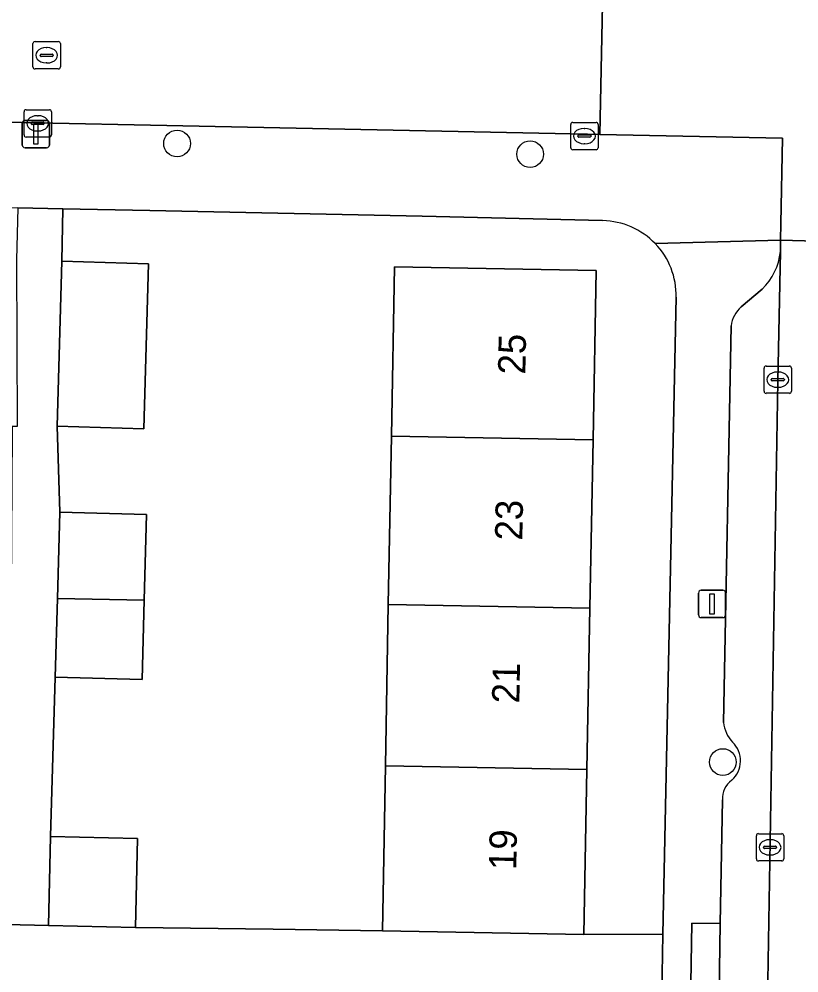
# Model space of a CAD drawing. Extents: x 160023 to 161302, y 384750 to 385707.
# Drawn here: x 160648.47 to 160677, y 385103.75 to 385138.66 of the extents above; entities that cross this region are included whole.
import ezdxf

# ---------------------------------------------------------------- set-up
doc = ezdxf.new("R2010")
doc.units = 0
for name, color, linetype in [('IMGEO_Boom', 7, 'Continuous'), ('IMGEO_Erf', 7, 'Continuous'), ('IMGEO_Kolk', 7, 'Continuous'), ('IMGEO_Lichtmast', 7, 'Continuous'), ('IMGEO_Muur', 7, 'Continuous'), ('IMGEO_Pand', 7, 'Continuous'), ('IMGEO_Pand_nummerreeks', 7, 'Continuous'), ('IMGEO_Parkeervlak_open', 7, 'Continuous'), ('IMGEO_Rijbaan_lokaal_open', 7, 'Continuous'), ('IMGEO_Rioolput', 7, 'Continuous'), ('IMGEO_Voetpad_open', 7, 'Continuous')]:
    doc.layers.add(name, color=color, linetype=linetype)

msp = doc.modelspace()

# ---------------------------------------------------------------- linework, layer by layer
at = {"layer": 'IMGEO_Boom'}
for centre in [(160654.249, 385134.108), (160667.166, 385133.719), (160674.216, 385111.466)]:
    msp.add_circle(centre, 0.489, dxfattribs=at)
at = {"layer": 'IMGEO_Erf'}
for points in [[(160669.819, 385131.285), (160663.216, 385131.451), (160653.249, 385131.655), (160650.068, 385131.719), (160650.03, 385129.797), (160653.203, 385129.709), (160653.037, 385123.668), (160649.864, 385123.756), (160649.959, 385120.613), (160653.132, 385120.525), (160653.046, 385117.397), (160652.966, 385114.484), (160649.793, 385114.572), (160649.617, 385108.739), (160652.796, 385108.668), (160652.724, 385105.411), (160657.76, 385105.344), (160661.759, 385105.29), (160661.869, 385111.324), (160661.977, 385117.234), (160662.09, 385123.398)], [(160662.09, 385123.398), (160662.203, 385129.597), (160669.58, 385129.463), (160669.467, 385123.263), (160669.354, 385117.099), (160669.246, 385111.189), (160669.136, 385105.156), (160672.024, 385105.162), (160672.51, 385128.485)]]:
    msp.add_lwpolyline(points, dxfattribs=at)
for centre, radius, start, end in [((160669.768, 385128.545), 2.74, 43.8324, 88.9401), ((160669.761, 385128.539), 2.75, 358.867, 43.8146)]:
    msp.add_arc(centre, radius, start, end, dxfattribs=at)
at = {"layer": 'IMGEO_Kolk'}
for p, q in [((160648.649, 385134.42), (160648.649, 385135.272)), ((160648.724, 385135.346), (160649.576, 385135.346)), ((160649.65, 385135.272), (160649.65, 385134.42)), ((160648.908, 385134.84), (160648.908, 385134.852)), ((160649.346, 385134.803), (160648.948, 385134.803)), ((160648.951, 385134.889), (160649.349, 385134.889)), ((160649.137, 385135.126), (160649.162, 385135.126)), ((160649.392, 385134.852), (160649.392, 385134.84)), ((160668.651, 385133.955), (160668.651, 385134.807)), ((160668.726, 385134.881), (160669.578, 385134.881)), ((160669.652, 385134.807), (160669.652, 385133.955)), ((160649.16, 385134.566), (160649.135, 385134.566)), ((160669.139, 385134.661), (160669.164, 385134.661)), ((160649.576, 385134.346), (160648.724, 385134.346)), ((160668.91, 385134.375), (160668.91, 385134.387)), ((160669.348, 385134.338), (160668.95, 385134.338)), ((160668.953, 385134.424), (160669.351, 385134.424)), ((160669.162, 385134.101), (160669.137, 385134.101)), ((160669.394, 385134.387), (160669.394, 385134.375)), ((160669.578, 385133.881), (160668.726, 385133.881)), ((160675.724, 385125.037), (160675.724, 385125.889)), ((160675.799, 385125.963), (160676.651, 385125.963)), ((160676.212, 385125.743), (160676.237, 385125.743)), ((160676.725, 385125.889), (160676.725, 385125.037)), ((160675.983, 385125.457), (160675.983, 385125.469)), ((160676.421, 385125.42), (160676.023, 385125.42)), ((160676.026, 385125.506), (160676.424, 385125.506)), ((160676.467, 385125.469), (160676.467, 385125.457)), ((160676.235, 385125.183), (160676.21, 385125.183)), ((160676.651, 385124.963), (160675.799, 385124.963)), ((160675.442, 385107.917), (160675.442, 385108.769)), ((160675.517, 385108.843), (160676.369, 385108.843)), ((160675.93, 385108.623), (160675.955, 385108.623)), ((160676.443, 385108.769), (160676.443, 385107.917)), ((160675.701, 385108.337), (160675.701, 385108.349)), ((160676.139, 385108.3), (160675.741, 385108.3)), ((160675.744, 385108.386), (160676.142, 385108.386)), ((160676.185, 385108.349), (160676.185, 385108.337)), ((160675.953, 385108.063), (160675.928, 385108.063)), ((160676.369, 385107.843), (160675.517, 385107.843))]:
    msp.add_line(p, q, dxfattribs=at)
for points in [[(160648.649, 385134.42), (160648.649, 385135.272)], [(160648.724, 385135.346), (160649.576, 385135.346)], [(160649.65, 385135.272), (160649.65, 385134.42)], [(160668.651, 385133.955), (160668.651, 385134.807)], [(160668.726, 385134.881), (160669.578, 385134.881)], [(160669.652, 385134.807), (160669.652, 385133.955)], [(160649.576, 385134.346), (160648.724, 385134.346)], [(160669.578, 385133.881), (160668.726, 385133.881)], [(160675.724, 385125.037), (160675.724, 385125.889)], [(160675.799, 385125.963), (160676.651, 385125.963)], [(160676.725, 385125.889), (160676.725, 385125.037)], [(160676.651, 385124.963), (160675.799, 385124.963)], [(160675.442, 385107.917), (160675.442, 385108.769)], [(160675.517, 385108.843), (160676.369, 385108.843)], [(160676.443, 385108.769), (160676.443, 385107.917)], [(160676.369, 385107.843), (160675.517, 385107.843)]]:
    msp.add_lwpolyline(points, dxfattribs=at)
for centre, radius, start, end in [((160648.726, 385135.27), 0.0765, 91.552, 178.448), ((160648.726, 385135.27), 0.0765, 91.552, 178.448), ((160649.574, 385135.27), 0.0765, 1.552, 88.448), ((160649.574, 385135.27), 0.0765, 1.552, 88.448), ((160648.948, 385134.849), 0.0403, 85.8775, 175.7526), ((160648.945, 385134.839), 0.0366, 178.938, 274.7102), ((160649.349, 385134.846), 0.043, 264.8664, 352.4533), ((160649.353, 385134.851), 0.0386, 1.7309, 96.639), ((160668.728, 385134.805), 0.0765, 91.552, 178.448), ((160668.728, 385134.805), 0.0765, 91.552, 178.448), ((160669.576, 385134.805), 0.0765, 1.552, 88.448), ((160669.576, 385134.805), 0.0765, 1.552, 88.448), ((160648.726, 385134.422), 0.0765, 181.552, 268.448), ((160648.726, 385134.422), 0.0765, 181.552, 268.448), ((160649.574, 385134.422), 0.0765, 271.552, 358.448), ((160649.574, 385134.422), 0.0765, 271.552, 358.448), ((160668.95, 385134.384), 0.0403, 85.8775, 175.7526), ((160668.947, 385134.374), 0.0366, 178.938, 274.7102), ((160669.351, 385134.381), 0.043, 264.8664, 352.4533), ((160669.355, 385134.386), 0.0386, 1.7309, 96.639), ((160668.728, 385133.957), 0.0765, 181.552, 268.448), ((160668.728, 385133.957), 0.0765, 181.552, 268.448), ((160669.576, 385133.957), 0.0765, 271.552, 358.448), ((160669.576, 385133.957), 0.0765, 271.552, 358.448), ((160675.801, 385125.887), 0.0765, 91.552, 178.448), ((160675.801, 385125.887), 0.0765, 91.552, 178.448), ((160676.649, 385125.887), 0.0765, 1.552, 88.448), ((160676.649, 385125.887), 0.0765, 1.552, 88.448), ((160676.023, 385125.466), 0.0403, 85.8775, 175.7526), ((160676.02, 385125.456), 0.0366, 178.938, 274.7102), ((160676.424, 385125.463), 0.043, 264.8664, 352.4533), ((160676.428, 385125.468), 0.0386, 1.7309, 96.639), ((160675.801, 385125.039), 0.0765, 181.552, 268.448), ((160675.801, 385125.039), 0.0765, 181.552, 268.448), ((160676.649, 385125.039), 0.0765, 271.552, 358.448), ((160676.649, 385125.039), 0.0765, 271.552, 358.448), ((160675.519, 385108.767), 0.0765, 91.552, 178.448), ((160675.519, 385108.767), 0.0765, 91.552, 178.448), ((160676.367, 385108.767), 0.0765, 1.552, 88.448), ((160676.367, 385108.767), 0.0765, 1.552, 88.448), ((160675.741, 385108.346), 0.0403, 85.8775, 175.7526), ((160675.738, 385108.336), 0.0366, 178.938, 274.7102), ((160676.142, 385108.343), 0.043, 264.8664, 352.4533), ((160676.146, 385108.348), 0.0386, 1.7309, 96.639), ((160675.519, 385107.919), 0.0765, 181.552, 268.448), ((160675.519, 385107.919), 0.0765, 181.552, 268.448), ((160676.367, 385107.919), 0.0765, 271.552, 358.448), ((160676.367, 385107.919), 0.0765, 271.552, 358.448)]:
    msp.add_arc(centre, radius, start, end, dxfattribs=at)
for centre, major_axis, ratio, start_param, end_param in [((160649.136, 385134.846), (-0.387, 0.002), 0.722429, 4.712389, 7.853982), ((160649.161, 385134.846), (-0.39, 0.002), 0.717154, 1.570796, 4.712389), ((160669.138, 385134.381), (-0.387, 0.002), 0.722429, 4.712389, 7.853982), ((160669.163, 385134.381), (-0.39, 0.002), 0.717154, 1.570796, 4.712389), ((160676.211, 385125.463), (-0.387, 0.002), 0.722429, 4.712389, 7.853982), ((160676.236, 385125.463), (-0.39, 0.002), 0.717154, 1.570796, 4.712389), ((160675.929, 385108.343), (-0.387, 0.002), 0.722429, 4.712389, 7.853982), ((160675.954, 385108.343), (-0.39, 0.002), 0.717154, 1.570796, 4.712389)]:
    msp.add_ellipse(centre, major_axis=major_axis, ratio=ratio, start_param=start_param, end_param=end_param, dxfattribs=at)
at = {"layer": 'IMGEO_Lichtmast'}
for p, q in [((160648.586, 385134.053), (160648.586, 385134.853)), ((160648.586, 385134.853), (160648.586, 385134.053)), ((160648.686, 385134.953), (160649.476, 385134.953)), ((160649.476, 385134.953), (160648.686, 385134.953)), ((160649.576, 385134.853), (160649.576, 385134.053)), ((160649.576, 385134.053), (160649.576, 385134.853)), ((160649.476, 385133.953), (160648.686, 385133.953)), ((160648.686, 385133.953), (160649.476, 385133.953)), ((160673.426, 385117.753), (160674.216, 385117.753)), ((160674.216, 385117.753), (160673.426, 385117.753)), ((160673.326, 385116.853), (160673.326, 385117.653)), ((160673.326, 385117.653), (160673.326, 385116.853)), ((160674.316, 385117.653), (160674.316, 385116.853)), ((160674.316, 385116.853), (160674.316, 385117.653)), ((160674.216, 385116.753), (160673.426, 385116.753)), ((160673.426, 385116.753), (160674.216, 385116.753))]:
    msp.add_line(p, q, dxfattribs=at)
for points in [[(160649.006, 385134.828), (160649.156, 385134.828), (160649.156, 385134.078), (160649.006, 385134.078), (160649.006, 385134.828)], [(160673.746, 385117.628), (160673.896, 385117.628), (160673.896, 385116.878), (160673.746, 385116.878), (160673.746, 385117.628)]]:
    msp.add_lwpolyline(points, dxfattribs=at)
for centre, start, end in [((160648.686, 385134.853), 90, 180), ((160648.686, 385134.853), 90, 180), ((160649.476, 385134.853), 0, 90), ((160649.476, 385134.853), 360, 90), ((160648.686, 385134.053), 180, 270), ((160648.686, 385134.053), 180, 270), ((160649.476, 385134.053), 270, 0), ((160649.476, 385134.053), 270, 0), ((160673.426, 385117.653), 90, 180), ((160673.426, 385117.653), 90, 180), ((160674.216, 385117.653), 0, 90), ((160674.216, 385117.653), 360, 90), ((160673.426, 385116.853), 180, 270), ((160673.426, 385116.853), 180, 270), ((160674.216, 385116.853), 270, 0), ((160674.216, 385116.853), 270, 0)]:
    msp.add_arc(centre, 0.1, start, end, dxfattribs=at)
at = {"layer": 'IMGEO_Muur'}
for points in [[(160653.249, 385131.655), (160663.216, 385131.451)], [(160661.759, 385105.29), (160657.76, 385105.344)]]:
    msp.add_lwpolyline(points, dxfattribs=at)
at = {"layer": 'IMGEO_Pand'}
for points in [[(160653.203, 385129.709), (160650.03, 385129.797), (160649.864, 385123.756), (160653.037, 385123.668)], [(160669.467, 385123.263), (160669.58, 385129.463), (160662.203, 385129.597), (160662.09, 385123.398)], [(160669.354, 385117.099), (160669.467, 385123.263), (160662.09, 385123.398), (160661.977, 385117.234)], [(160653.132, 385120.525), (160649.959, 385120.613), (160649.872, 385117.456), (160653.046, 385117.397)], [(160649.793, 385114.572), (160652.966, 385114.484), (160653.046, 385117.397), (160649.872, 385117.456)], [(160669.246, 385111.189), (160669.354, 385117.099), (160661.977, 385117.234), (160661.869, 385111.324)], [(160669.136, 385105.156), (160669.246, 385111.189), (160661.869, 385111.324), (160661.759, 385105.29)], [(160652.724, 385105.411), (160652.796, 385108.668), (160649.617, 385108.739), (160649.545, 385105.482)]]:
    msp.add_lwpolyline(points, close=True, dxfattribs=at)
at = {"layer": 'IMGEO_Parkeervlak_open'}
for points in [[(160673.69, 385080.866), (160673.525, 385071.851), (160675.31, 385071.78), (160675.383, 385076.509), (160675.633, 385089.529), (160676.225, 385125.409), (160676.323, 385130.156)], [(160675.655, 385128.774), (160674.89, 385128.125)], [(160674.521, 385127.438), (160674.24, 385112.917)], [(160674.199, 385110.083), (160674.118, 385105.554), (160674.027, 385099.674), (160673.96, 385095.725), (160674.191, 385095.017)]]:
    msp.add_lwpolyline(points, dxfattribs=at)
for centre, radius, start, end in [((160674.093, 385130.381), 2.241, 314.1755, 354.2302), ((160675.572, 385127.316), 1.058, 130.1246, 173.3933), ((160675.494, 385113.053), 1.262, 186.1798, 222.9583), ((160673.916, 385111.51), 0.946, 311.4107, 46.2023), ((160675.055, 385110.115), 0.857, 126.8013, 182.1296)]:
    msp.add_arc(centre, radius, start, end, dxfattribs=at)
at = {"layer": 'IMGEO_Rijbaan_lokaal_open'}
msp.add_lwpolyline([(160618.285, 385142.851), (160600.937, 385147.931), (160598.653, 385140.29), (160610.834, 385136.684), (160615.494, 385135.722), (160620.457, 385135.198), (160625.332, 385135.154), (160642.715, 385134.997), (160645.444, 385134.941), (160648.556, 385134.877), (160649.701, 385134.854), (160653.281, 385134.781), (160669.265, 385134.453), (160669.714, 385134.443), (160669.833, 385140.397), (160627.726, 385141.4), (160623.449, 385141.825)], dxfattribs=at)
for points in [[(160679.867, 385131.047), (160679.87, 385131.125), (160679.996, 385134.203), (160687.39, 385134.058), (160687.51, 385140.037), (160673.848, 385140.301), (160669.833, 385140.397), (160669.714, 385134.443), (160676.398, 385134.302), (160676.342, 385131.18), (160676.331, 385130.575), (160679.856, 385130.476)], [(160679.856, 385130.476), (160676.331, 385130.575), (160676.323, 385130.156), (160676.225, 385125.409), (160675.633, 385089.529), (160675.383, 385076.509), (160675.31, 385071.78), (160678.814, 385071.719), (160679.452, 385108.309), (160679.745, 385125.241), (160679.847, 385129.968)], [(160672.024, 385105.162), (160669.136, 385105.156), (160661.759, 385105.29), (160657.76, 385105.344), (160652.724, 385105.411), (160649.545, 385105.482), (160648.001, 385105.514), (160643.958, 385105.551), (160637.008, 385105.684), (160628.685, 385105.853), (160625.507, 385105.974), (160625.449, 385101.157), (160625.445, 385100.857), (160628.515, 385100.842), (160636.89, 385100.688), (160643.969, 385100.561), (160647.203, 385100.453), (160648.14, 385100.422), (160649.595, 385100.412), (160657.747, 385100.327), (160661.746, 385100.285), (160669.124, 385100.133), (160671.933, 385100.035)]]:
    msp.add_lwpolyline(points, close=True, dxfattribs=at)
at = {"layer": 'IMGEO_Rioolput'}
for p, q in [((160648.977, 385136.912), (160648.977, 385137.764)), ((160649.052, 385137.838), (160649.904, 385137.838)), ((160649.465, 385137.618), (160649.49, 385137.618)), ((160649.978, 385137.764), (160649.978, 385136.912)), ((160649.236, 385137.332), (160649.236, 385137.344)), ((160649.674, 385137.295), (160649.276, 385137.295)), ((160649.279, 385137.381), (160649.677, 385137.381)), ((160649.72, 385137.344), (160649.72, 385137.332)), ((160649.488, 385137.058), (160649.463, 385137.058)), ((160649.904, 385136.838), (160649.052, 385136.838))]:
    msp.add_line(p, q, dxfattribs=at)
for points in [[(160648.977, 385136.912), (160648.977, 385137.764)], [(160649.052, 385137.838), (160649.904, 385137.838)], [(160649.978, 385137.764), (160649.978, 385136.912)], [(160649.904, 385136.838), (160649.052, 385136.838)]]:
    msp.add_lwpolyline(points, dxfattribs=at)
for centre, radius, start, end in [((160649.054, 385137.762), 0.0765, 91.552, 178.448), ((160649.054, 385137.762), 0.0765, 91.552, 178.448), ((160649.902, 385137.762), 0.0765, 1.552, 88.448), ((160649.902, 385137.762), 0.0765, 1.552, 88.448), ((160649.276, 385137.341), 0.0403, 85.8775, 175.7526), ((160649.273, 385137.331), 0.0366, 178.938, 274.7102), ((160649.677, 385137.338), 0.043, 264.8664, 352.4533), ((160649.681, 385137.343), 0.0386, 1.7309, 96.639), ((160649.054, 385136.914), 0.0765, 181.552, 268.448), ((160649.054, 385136.914), 0.0765, 181.552, 268.448), ((160649.902, 385136.914), 0.0765, 271.552, 358.448), ((160649.902, 385136.914), 0.0765, 271.552, 358.448)]:
    msp.add_arc(centre, radius, start, end, dxfattribs=at)
for centre, major_axis, ratio, start_param, end_param in [((160649.464, 385137.338), (-0.387, 0.002), 0.722429, 4.712389, 7.853982), ((160649.489, 385137.338), (-0.39, 0.002), 0.717154, 1.570796, 4.712389)]:
    msp.add_ellipse(centre, major_axis=major_axis, ratio=ratio, start_param=start_param, end_param=end_param, dxfattribs=at)
at = {"layer": 'IMGEO_Voetpad_open'}
for points in [[(160676.398, 385134.302), (160669.714, 385134.443), (160669.265, 385134.453), (160653.281, 385134.781), (160649.701, 385134.854), (160648.556, 385134.877), (160645.444, 385134.941), (160642.715, 385134.997), (160625.332, 385135.154), (160625.336, 385134.137)], [(160671.745, 385130.443), (160676.331, 385130.575), (160676.342, 385131.18), (160676.398, 385134.302)], [(160617.723, 385128.133), (160617.844, 385132.455), (160623.722, 385132.207), (160628.745, 385132.176), (160628.945, 385132.154), (160637.393, 385132.013), (160645.612, 385131.808), (160648.418, 385131.752), (160650.068, 385131.719), (160653.249, 385131.655), (160663.216, 385131.451), (160669.819, 385131.285)], [(160676.323, 385130.156), (160676.331, 385130.575), (160671.745, 385130.443)], [(160674.89, 385128.125), (160675.655, 385128.774)], [(160672.51, 385128.485), (160672.024, 385105.162), (160671.933, 385100.035), (160670.994, 385045.891), (160670.9, 385042.842), (160670.778, 385036.793), (160670.601, 385027.989)], [(160674.24, 385112.917), (160674.521, 385127.438)], [(160674.191, 385095.017), (160673.96, 385095.725), (160674.027, 385099.674), (160672.988, 385099.691), (160673.079, 385105.571), (160674.118, 385105.554), (160674.199, 385110.083)]]:
    msp.add_lwpolyline(points, dxfattribs=at)
for points in [[(160649.872, 385117.456), (160649.959, 385120.613), (160649.864, 385123.756), (160650.03, 385129.797), (160650.068, 385131.719), (160648.418, 385131.752), (160648.38, 385129.851), (160648.394, 385123.744), (160648.221, 385123.744), (160648.22, 385123.595), (160648.183, 385117.75), (160648.057, 385111.771), (160648.001, 385105.514), (160649.545, 385105.482), (160649.617, 385108.739), (160649.793, 385114.572)], [(160674.027, 385099.674), (160674.118, 385105.554), (160673.079, 385105.571), (160672.988, 385099.691)]]:
    msp.add_lwpolyline(points, close=True, dxfattribs=at)
for centre, radius, start, end in [((160669.768, 385128.545), 2.74, 43.8324, 88.9401), ((160669.761, 385128.539), 2.75, 358.867, 43.8146), ((160674.093, 385130.381), 2.241, 314.1755, 354.2302), ((160675.572, 385127.316), 1.058, 130.1246, 173.3933), ((160675.494, 385113.053), 1.262, 186.1798, 222.9583), ((160673.916, 385111.51), 0.946, 311.4107, 46.2023), ((160675.055, 385110.115), 0.857, 126.8013, 182.1296)]:
    msp.add_arc(centre, radius, start, end, dxfattribs=at)

# ---------------------------------------------------------------- texts
at = {"layer": 'IMGEO_Pand_nummerreeks'}
for s, p in [('25', (160666.99, 385125.645)), ('23', (160666.879, 385119.568)), ('21', (160666.77, 385113.604)), ('19', (160666.658, 385107.505))]:
    msp.add_text(s, height=1, rotation=88.9535, dxfattribs=at).set_placement(p)

doc.saveas('drawing.dxf')
